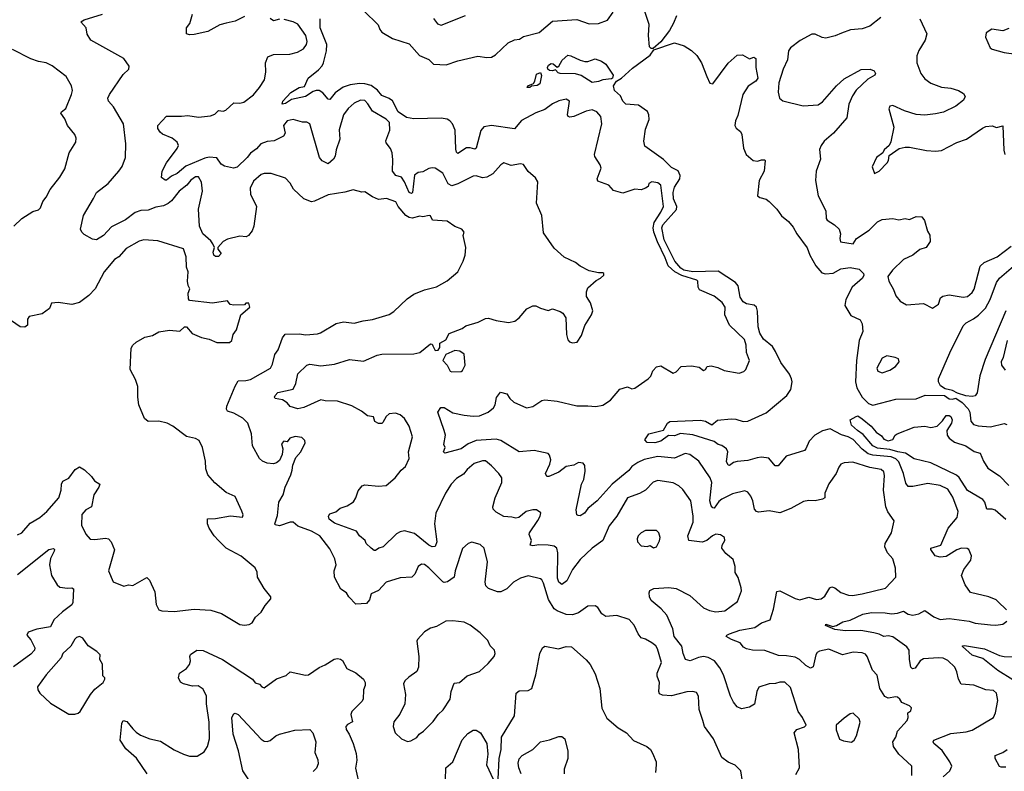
# Model space of a CAD drawing. Extents: x 1690054 to 1842981, y 782881 to 914114.
# Tile 658 of 693: x 1814852 to 1821306, y 888772 to 893699. Entities that reach past the tile are written whole.
import ezdxf

# ---------------------------------------------------------------- set-up
doc = ezdxf.new("R2010")
doc.units = 0

msp = doc.modelspace()

# ---------------------------------------------------------------- linework, layer by layer
at = {"layer": '0CON10XD'}
for points in [[(1819005, 893510), (1818990.5, 893510.5), (1818981.2, 893521.2), (1818973.6, 893595), (1818978.1, 893668.1), (1818931.4, 893805)], [(1819589.2, 888705), (1819578, 888775), (1819542.3, 888812.3), (1819495, 888831.2), (1819455, 888863.3), (1819398.6, 888985), (1819341.4, 889065), (1819329.4, 889105), (1819306.1, 889176.1), (1819301.4, 889265), (1819287.8, 889287.8), (1819265, 889294.3), (1819225, 889291.9), (1819125, 889266.4), (1819065, 889270.6), (1819045, 889280), (1819040.9, 889295), (1819046.5, 889355), (1819031.1, 889395), (1819030.5, 889415), (1819057.8, 889485), (1819031.9, 889575), (1819020.8, 889595), (1818996.2, 889615), (1818955, 889638.8), (1818925, 889647.5), (1818905, 889672.5), (1818878.9, 889728.9), (1818846.8, 889766.8), (1818766.1, 889793.9), (1818695, 889786.7), (1818667.5, 889805), (1818641.2, 889845), (1818625, 889856.2), (1818575, 889854), (1818515, 889810), (1818475, 889798.5), (1818435, 889800.7), (1818375, 889822.9), (1818356.1, 889836.1), (1818318, 889898), (1818285.6, 890004.4), (1818275, 890026.2), (1818265, 890032.5), (1818185, 890052.9), (1818135, 890036.9), (1818088, 890012), (1818045, 889968.8), (1818005, 889948), (1817985, 889948), (1817925, 889970), (1817907.9, 889987.9), (1817902.1, 890012.1), (1817919.4, 890145), (1817897.5, 890235), (1817869.5, 890259.5), (1817815, 890274.2), (1817791.2, 890265), (1817755, 890233.3), (1817705.6, 890085.6), (1817700, 890045), (1817657, 890013), (1817635, 890009.2), (1817625, 890014.2), (1817535, 890105.7), (1817505, 890126.9), (1817485, 890128.6), (1817464.6, 890115.4), (1817441.4, 890065), (1817423.3, 890045), (1817345, 890040.6), (1817255, 890010.6), (1817205, 889956.2), (1817156.7, 889935), (1817144.2, 889895), (1817125, 889871.4), (1817055, 889866.7), (1817010, 889915), (1816995, 889940.8), (1816956.9, 889965), (1816915.7, 890045), (1816912.9, 890085), (1816925.8, 890125), (1816918.6, 890165), (1816885, 890230), (1816818.6, 890315), (1816765, 890346.9), (1816675, 890378.2), (1816644.6, 890404.6), (1816625, 890405.5), (1816555, 890381.8), (1816527.5, 890387.5), (1816524, 890395), (1816541.2, 890448.8), (1816550.9, 890535), (1816579.2, 890585), (1816592, 890635), (1816628.8, 890715), (1816639.2, 890745), (1816641.7, 890778.3), (1816662.1, 890827.9), (1816695, 890866.7), (1816723.3, 890925), (1816720.7, 890940.7), (1816700.7, 890960.7), (1816657.1, 890967.1), (1816623.3, 890955), (1816605, 890932.5), (1816583.9, 890936.1), (1816567.5, 890917.5), (1816576.7, 890885), (1816572.3, 890847.7), (1816555, 890810), (1816535, 890793.8), (1816515, 890786.7), (1816475, 890792.5), (1816444.5, 890804.5), (1816425, 890822), (1816378.5, 890905), (1816372.7, 890985), (1816348.5, 891055), (1816314, 891086), (1816255, 891120), (1816215, 891133.1), (1816208.4, 891145), (1816211, 891165), (1816263.7, 891296.3), (1816285, 891330.4), (1816335, 891332.7), (1816365, 891340.7), (1816495.4, 891414.6), (1816508.9, 891441.1), (1816523.8, 891505), (1816546.2, 891535), (1816575, 891613.8), (1816593.1, 891636.9), (1816685, 891638.8), (1816727.3, 891632.7), (1816805, 891640), (1816824.2, 891645.8), (1816927, 891707), (1816975, 891718.6), (1817045, 891710), (1817104.5, 891725.5), (1817165, 891732.9), (1817275, 891765.7), (1817305, 891786.9), (1817391.1, 891868.9), (1817435, 891899.2), (1817505, 891927.5), (1817585, 891948.1), (1817653.6, 891986.4), (1817724.5, 892045.5), (1817760, 892115), (1817772.5, 892155), (1817775.8, 892205), (1817760, 892285), (1817766.2, 892305), (1817751.2, 892325), (1817705, 892342.9), (1817655, 892377.8), (1817557.5, 892385), (1817545, 892412.5), (1817536.1, 892416.1), (1817495, 892406), (1817475, 892410), (1817425, 892398.1), (1817405, 892401.1), (1817382.5, 892415), (1817332, 892475), (1817316.7, 892505), (1817256.5, 892526.5), (1817205, 892520), (1817165, 892537.5), (1817115, 892571.2), (1817095, 892568.8), (1817037.3, 892582.7), (1816983, 892567), (1816875, 892550), (1816785, 892508.6), (1816765, 892505.7), (1816714.5, 892524.5), (1816647.3, 892587.3), (1816625, 892626.7), (1816595, 892658.8), (1816500.3, 892690.3), (1816455, 892690.8), (1816435, 892684.2), (1816385, 892640.8), (1816362.7, 892595), (1816365.6, 892555), (1816404.3, 892475), (1816387.1, 892345), (1816375.6, 892315), (1816352.9, 892285), (1816336.2, 892275), (1816295, 892280.4), (1816215, 892260.9), (1816185, 892245.6), (1816150.8, 892205), (1816150.8, 892195), (1816172.9, 892165), (1816155, 892146.7), (1816135, 892145.6), (1816123.8, 892155), (1816120.5, 892175), (1816128.6, 892205), (1816118.7, 892228.7), (1816105, 892248.9), (1816053.6, 892295), (1816030.7, 892345), (1816023.5, 892456.5), (1816051.3, 892575), (1816044.7, 892634.7), (1816025, 892667.8), (1816005, 892667.9), (1815975, 892647.3), (1815948.5, 892615), (1815897.3, 892575), (1815847.7, 892512.3), (1815825.8, 892494.2), (1815795, 892479.5), (1815745, 892469.8), (1815695, 892450.3), (1815647.1, 892447.1), (1815609.6, 892435), (1815545, 892386.1), (1815455, 892340), (1815401.2, 892285), (1815355, 892256.2), (1815329.7, 892259.8), (1815275, 892290.3), (1815259.6, 892305), (1815250.4, 892325), (1815271.2, 892415), (1815335.9, 892525.9), (1815355, 892565.7), (1815432.5, 892625), (1815502.9, 892705), (1815525, 892736.2), (1815546.7, 892795), (1815549.1, 892885), (1815533.6, 893015), (1815467.4, 893127.4), (1815434.3, 893165), (1815430.6, 893185), (1815440.9, 893209.1), (1815531.3, 893338.7), (1815567.5, 893375), (1815570, 893395), (1815535, 893443.3), (1815318.8, 893565), (1815294.1, 893604.1), (1815287.5, 893645), (1815253.3, 893685), (1815275, 893698), (1815395, 893734)], [(1816325, 893719.5), (1816265, 893690), (1816206.2, 893676.2), (1816165, 893664.6), (1816085, 893621.9), (1815995, 893601.1), (1815965, 893600), (1815946.4, 893606.4), (1815946.2, 893645), (1815967.3, 893672.7), (1815985.4, 893735)], [(1817107.5, 893757.5), (1817202.9, 893665), (1817212.2, 893635), (1817226.2, 893616.2), (1817295, 893575.5), (1817405, 893539.4), (1817472.2, 893465), (1817535, 893437.5), (1817565, 893406.9), (1817647.7, 893402.3), (1817725, 893428.4), (1817855, 893459.5), (1817915, 893450.4), (1817945, 893453.8), (1817970.8, 893469.2), (1818053.7, 893546.3), (1818095, 893567.5), (1818129.2, 893570.8), (1818155, 893588), (1818256.4, 893613.6), (1818345, 893688.1), (1818505, 893700), (1818585, 893670.8), (1818645, 893674.2), (1818704.1, 893695.9), (1818742.3, 893747.7)], [(1817565.4, 893705.4), (1817591.3, 893671.3), (1817615, 893662.9), (1817775, 893726.2)], [(1819156.9, 893725), (1819138.2, 893675), (1819111.7, 893628.3), (1819055.5, 893554.5), (1819005, 893510)], [(1820496.8, 893713.2), (1820425, 893656.7), (1820375, 893638.8), (1820298.5, 893631.5), (1820239.4, 893609.4), (1820198, 893592), (1820135, 893578.4), (1820112.3, 893582.3), (1820065, 893604.4), (1820045, 893604.3), (1819966.8, 893563.2), (1819903.8, 893515), (1819890.8, 893495), (1819884.4, 893435), (1819855.6, 893375), (1819826.9, 893285), (1819822.7, 893222.7), (1819833.3, 893185), (1819855, 893166.7), (1819986.4, 893133.6), (1820085, 893140.6), (1820115, 893159.4), (1820205.5, 893265), (1820255, 893311.4), (1820367.7, 893372.3), (1820425.4, 893375.4), (1820452.8, 893362.8), (1820461.9, 893345), (1820457.5, 893335), (1820410.6, 893309.4), (1820334.3, 893235.7), (1820310.5, 893199.5), (1820287.7, 893145), (1820273.6, 893056.4), (1820185.5, 892955), (1820125, 892901.5), (1820105.5, 892875), (1820095, 892847.5), (1820100.8, 892785), (1820072.5, 892705), (1820068, 892645), (1820086, 892545), (1820135.6, 892445), (1820138.6, 892395), (1820144.6, 892384.6), (1820192, 892355), (1820224.2, 892325), (1820231.9, 892295), (1820227.5, 892265), (1820233, 892243), (1820315, 892230), (1820337.5, 892265), (1820420.3, 892319.7), (1820475, 892373.8), (1820505, 892390), (1820575, 892395.5), (1820615, 892386.2), (1820655, 892395.8), (1820685, 892390), (1820727.7, 892407.7), (1820765, 892406.7), (1820781.7, 892381.7), (1820803, 892313), (1820817, 892287), (1820820, 892245), (1820792.5, 892205), (1820753, 892193), (1820705, 892155.7), (1820644.2, 892125.8), (1820573.7, 892056.3), (1820542.5, 892015), (1820548.8, 891985), (1820579.8, 891929.8), (1820595, 891888.8), (1820622.8, 891852.8), (1820665, 891830), (1820775, 891837.5), (1820835, 891806.7), (1820875, 891834), (1820888, 891875), (1820903.6, 891886.4), (1820945, 891894.5), (1821035, 891880), (1821065, 891884.4), (1821095, 891910.8), (1821107.8, 891932.2), (1821147.3, 892082.7), (1821173.1, 892106.9), (1821258.1, 892145), (1821349.5, 892215)], [(1818955, 890615.6), (1818915, 890593.5), (1818835, 890564.4), (1818765.5, 890445), (1818715, 890380.8), (1818675, 890285.7), (1818605, 890234.4), (1818525, 890160.9), (1818475.4, 890095), (1818439.1, 890020.9), (1818405, 889997.1), (1818385, 890011.4), (1818377.7, 890037.7), (1818379.7, 890205), (1818372.2, 890235), (1818355, 890247.3), (1818315, 890254.6), (1818255, 890257.1), (1818215, 890250), (1818197.5, 890255), (1818206.9, 890285), (1818191.2, 890325), (1818193.8, 890335), (1818249.2, 890415), (1818264.2, 890445), (1818267.1, 890467.1), (1818240, 890485), (1818215, 890486.4), (1818171.2, 890475), (1818123.7, 890436.3), (1818105, 890432.2), (1818077.9, 890437.9), (1818025, 890442.5), (1817975, 890470.8), (1817955, 890490), (1817953.3, 890505), (1817967.8, 890565), (1818012.5, 890665), (1818012, 890695), (1817993.4, 890723.4), (1817944, 890775), (1817905, 890807.1), (1817885, 890807.5), (1817830.2, 890789.8), (1817785, 890750.6), (1817761.4, 890718.6), (1817715, 890690.9), (1817679.6, 890655), (1817642.1, 890595), (1817579.2, 890465), (1817571.1, 890395), (1817586, 890275), (1817575, 890245.8), (1817555, 890243.6), (1817535, 890254.6), (1817440.9, 890330.9), (1817375, 890347.5), (1817345, 890341.5), (1817321.8, 890328.2), (1817235, 890242.9), (1817205.7, 890234.3), (1817185, 890218.8), (1817175, 890218.8), (1817155, 890234), (1817123.3, 890265), (1817116.2, 890285), (1817078.6, 890315), (1817060.8, 890345), (1816915, 890399.5), (1816880.8, 890425), (1816876.2, 890445), (1816885, 890460), (1816925, 890473.8), (1816953, 890497), (1816998, 890512), (1817040.9, 890539.1), (1817056.2, 890563.8), (1817070.7, 890609.3), (1817097.3, 890642.7), (1817115, 890649.2), (1817205, 890641.2), (1817255, 890645.5), (1817313.3, 890695), (1817352.2, 890745), (1817380.5, 890769.5), (1817405, 890822.5), (1817400.8, 890865), (1817427.5, 890965), (1817405.8, 891035), (1817374, 891085), (1817345, 891109.2), (1817315, 891118.6), (1817275, 891115.6), (1817255, 891097.1), (1817232.6, 891057.4), (1817225, 891050.8), (1817205, 891051.4), (1817180.8, 891065), (1817172, 891095), (1817132.6, 891102.6), (1817093.3, 891133.3), (1817028.6, 891168.6), (1816935, 891198.6), (1816855, 891200.4), (1816825, 891207.3), (1816715, 891157.1), (1816675, 891148.6), (1816625, 891164.2), (1816605, 891186.2), (1816575, 891205.8), (1816527.5, 891215), (1816522.5, 891225), (1816526.2, 891235), (1816545, 891255.6), (1816645, 891276.2), (1816662.2, 891315), (1816675, 891376.7), (1816733.8, 891435), (1816755, 891441.2), (1816825, 891430), (1816915, 891440.5), (1817015, 891471.4), (1817105, 891459.4), (1817195, 891498.9), (1817225, 891505.6), (1817435, 891508.6), (1817475, 891518), (1817545, 891573.8), (1817555, 891571.2), (1817561.2, 891561.2), (1817575, 891531.2), (1817595, 891533.3), (1817605, 891550), (1817605, 891577.5), (1817645, 891600), (1817667.7, 891642.3), (1817752, 891675), (1817777.4, 891692.6), (1817857.5, 891715), (1817905, 891739.2), (1817925, 891741.4), (1817975, 891725.8), (1818055, 891713.8), (1818097.7, 891722.3), (1818126.7, 891745), (1818176.1, 891803.9), (1818215, 891823.3), (1818235, 891822.5), (1818265, 891806.7), (1818315, 891792.5), (1818345, 891802.5), (1818395, 891786.7), (1818412.5, 891775), (1818432.5, 891745), (1818436.7, 891635), (1818445, 891600), (1818455, 891587.5), (1818475, 891580), (1818506.1, 891583.9), (1818535, 891627.5), (1818556.2, 891695), (1818600, 891765), (1818609.3, 891790.7), (1818593.6, 891843.6), (1818566.7, 891885), (1818566.7, 891915), (1818575, 891940), (1818630.7, 891989.3), (1818660, 892005), (1818680, 892025), (1818680, 892035), (1818675, 892040), (1818645, 892040), (1818585, 892052.5), (1818525, 892083.3), (1818495, 892106.2), (1818421.4, 892141.4), (1818355, 892200), (1818285, 892302.5), (1818274, 892415), (1818240, 892495), (1818248, 892635), (1818232.7, 892662.7), (1818185, 892702.9), (1818155, 892750), (1818135, 892753.8), (1818072.5, 892742.5), (1818025, 892760), (1818005, 892748), (1817952.3, 892687.7), (1817915, 892665.4), (1817885, 892661.1), (1817845, 892674.2), (1817825, 892672.5), (1817725, 892622.1), (1817685, 892609.6), (1817661.7, 892621.8), (1817625, 892693.1), (1817574.5, 892724.5), (1817555, 892728.1), (1817535, 892723.3), (1817495, 892701.1), (1817465, 892697.5), (1817440.5, 892679.5), (1817426.8, 892565), (1817420.2, 892559.8), (1817405, 892566.2), (1817375.2, 892635), (1817355.5, 892665.5), (1817316.8, 892676.8), (1817295.3, 892705.3), (1817299, 892781), (1817292.7, 892825), (1817282.4, 892855), (1817255, 892890.4), (1817251, 892905), (1817279.2, 892975), (1817276.4, 893025), (1817255, 893045.9), (1817165, 893099.1), (1817135, 893148.1), (1817115, 893168.1), (1817085, 893171.4), (1817045, 893151.4), (1817005, 893115.6), (1816974.4, 893075.6), (1816947.1, 892977.1), (1816950.4, 892915), (1816925.5, 892845), (1816920, 892805), (1816909.2, 892785), (1816875, 892754.3), (1816833.9, 892773.9), (1816816.9, 892795), (1816755, 893015.8), (1816735, 893026.7), (1816705, 893027.8), (1816645, 893044.6), (1816605, 893036.7), (1816580.8, 893005), (1816592.6, 892955), (1816580.5, 892935), (1816520.6, 892905), (1816475, 892899.6), (1816433.6, 892885), (1816405, 892852.3), (1816365.2, 892824.8), (1816343.3, 892795), (1816278.5, 892731.5), (1816254.2, 892725.8), (1816195, 892738.1), (1816172.7, 892752.7), (1816145, 892792.1), (1816095, 892797.7), (1816065, 892790.7), (1815940.8, 892739.2), (1815885, 892690), (1815846.7, 892673.3), (1815815, 892645.8), (1815805, 892645.8), (1815782, 892665), (1815785.8, 892705), (1815815, 892760), (1815884.2, 892855), (1815892.5, 892875), (1815885.5, 892895.5), (1815852.6, 892922.6), (1815789.3, 892949.3), (1815772.3, 892962.3), (1815756.7, 892985), (1815756.7, 893005), (1815815, 893066.7), (1815913.5, 893066.5), (1815955, 893071.1), (1816025, 893060), (1816102.4, 893067.6), (1816131.5, 893078.5), (1816155, 893104.3), (1816185, 893099.1), (1816204, 893106), (1816255, 893152.7), (1816295, 893150.4), (1816321.7, 893158.3), (1816385, 893206.7), (1816425, 893254.2), (1816456.7, 893305), (1816465.8, 893355), (1816462.5, 893415), (1816478.8, 893455), (1816515, 893470.8), (1816623.3, 893473.3), (1816673.4, 893486.6), (1816711.7, 893508.3), (1816732.5, 893535), (1816735.5, 893555), (1816727.8, 893595), (1816675, 893668.6), (1816645, 893684.4), (1816585, 893699.1)], [(1816555, 893701.1), (1816515, 893692), (1816495, 893706.2)], [(1820670, 888835), (1820614.7, 888884.7), (1820580, 888935), (1820574.5, 888965), (1820593.8, 888996.2), (1820604.5, 889035), (1820669.2, 889105), (1820676, 889125), (1820673.8, 889155), (1820692.3, 889167.7), (1820697.7, 889187.7), (1820685, 889201.2), (1820635, 889222), (1820620.8, 889245), (1820605, 889256.9), (1820595, 889260.6), (1820545, 889251.9), (1820521.7, 889261.7), (1820488.9, 889315), (1820471.7, 889401.7), (1820440.8, 889435), (1820406.9, 889525), (1820395, 889540.8), (1820375, 889548.9), (1820315, 889552.1), (1820245, 889536.2), (1820155, 889571.9), (1820095, 889559.4), (1820079.5, 889550.5), (1820070.6, 889535), (1820052.5, 889457.5), (1820035, 889447.5), (1820005, 889464.5), (1819963.8, 889503.8), (1819935, 889519.2), (1819878.9, 889528.9), (1819825, 889530), (1819735.6, 889564.4), (1819655, 889566.2), (1819615, 889574.4), (1819596.4, 889586.4), (1819573.8, 889615), (1819516.7, 889635), (1819483.6, 889656.4), (1819487.5, 889665), (1819505, 889673.8), (1819572.1, 889697.9), (1819670, 889715), (1819715, 889744.2), (1819771.2, 889765), (1819793.6, 889835), (1819815, 889950), (1819835, 889954.3), (1819934, 889904), (1819965, 889896.4), (1820025, 889914.4), (1820075, 889897.1), (1820105, 889901.8), (1820130.4, 889919.6), (1820162.9, 889975), (1820175, 889981.9), (1820194.6, 889974.6), (1820235, 889944.4), (1820285, 889927.1), (1820310, 889925), (1820375, 889935.4), (1820528, 889972), (1820595.6, 890044.4), (1820593.1, 890103.1), (1820575.8, 890165), (1820540.8, 890205), (1820522.7, 890242.7), (1820523.8, 890265), (1820565.8, 890335), (1820583.6, 890413.6), (1820542.9, 890472.9), (1820528.5, 890505), (1820514.6, 890615), (1820521.4, 890711.4), (1820515.4, 890735.4), (1820499.2, 890749.2), (1820425, 890762.9), (1820311.9, 890798.1), (1820255, 890794.4), (1820235, 890784.2), (1820220, 890765), (1820204.4, 890725), (1820155, 890656.2), (1820128.8, 890595), (1820128.8, 890565), (1820114.2, 890555.8), (1820065, 890544.3), (1820025, 890546.7), (1819989.8, 890540.2), (1819906.3, 890493.7), (1819834.2, 890465.8), (1819765, 890478.6), (1819695, 890471.1), (1819681.2, 890475), (1819669.3, 890489.3), (1819657.5, 890545), (1819644.5, 890574.5), (1819625, 890601.2), (1819605, 890610), (1819525, 890590), (1819455, 890556.2), (1819435, 890540), (1819405, 890497.5), (1819395, 890498), (1819385, 890511.2), (1819375.9, 890545.9), (1819387.9, 890665), (1819378.2, 890695), (1819303.8, 890803.8), (1819245, 890848.8), (1819215, 890854.3), (1819145, 890823.6), (1819035, 890835.7), (1818945.2, 890814.8), (1818903.6, 890795), (1818865, 890769.2), (1818845, 890744.4), (1818735, 890654.3), (1818638.1, 890545), (1818576.9, 890495), (1818555, 890464), (1818525, 890446.7), (1818511.7, 890448.3), (1818503.3, 890453.3), (1818498.6, 890485), (1818533.8, 890655), (1818548.8, 890685), (1818559.1, 890739.1), (1818556.4, 890776.4), (1818545, 890790.8), (1818515, 890796.7), (1818485, 890779.4), (1818435, 890769.5), (1818385, 890731.9), (1818320, 890705), (1818307.5, 890705), (1818299.1, 890725), (1818327.3, 890785), (1818333.4, 890813.4), (1818325, 890843.8), (1818315.3, 890855.3), (1818225, 890873.7), (1818125, 890865.3), (1818005, 890940.4), (1817975, 890948.6), (1817845, 890941.3), (1817792.3, 890917.7), (1817745, 890886.4), (1817638.3, 890858.3), (1817630, 890865), (1817640, 890895), (1817632.5, 890915), (1817644.2, 890975), (1817635, 891006.7), (1817592.9, 891125), (1817613.6, 891156.4), (1817635, 891155.7), (1817691.4, 891121.4), (1817765.5, 891105.5), (1817825, 891098.9), (1817865, 891102.1), (1817922.9, 891125), (1817956.9, 891155), (1817968.5, 891175), (1817977.5, 891222.5), (1818003.6, 891256.4), (1818045, 891246.2), (1818065.8, 891215), (1818092, 891192), (1818175, 891154.3), (1818215, 891162.5), (1818275, 891202), (1818295, 891207.1), (1818375, 891197.8), (1818505, 891166.7), (1818575, 891168.1), (1818627.9, 891162.1), (1818675, 891172.5), (1818725, 891204.2), (1818785, 891276.7), (1818835, 891292.5), (1818865, 891280), (1818885, 891282.5), (1818970.8, 891345), (1818988, 891362), (1819003, 891397), (1819025, 891422.5), (1819055, 891428.8), (1819135, 891381.2), (1819155, 891391.2), (1819187.5, 891425), (1819255, 891430.8), (1819305, 891422), (1819335, 891398.8), (1819346.2, 891405), (1819357.5, 891425), (1819385, 891430.8), (1819428.8, 891418.8), (1819468.8, 891398.8), (1819568.3, 891381.7), (1819598.3, 891391.7), (1819612.5, 891405), (1819635.7, 891464.3), (1819617, 891517), (1819614.4, 891565), (1819602.6, 891602.6), (1819505, 891696.2), (1819474.3, 891765), (1819476, 891815), (1819455.8, 891845), (1819405, 891885.6), (1819306.9, 891926.9), (1819299.1, 891945), (1819297.7, 891985), (1819290.6, 891990.6), (1819191.5, 892021.5), (1819146.9, 892046.9), (1819102.5, 892085), (1819082.8, 892137.2), (1819031.6, 892241.6), (1819008.8, 892305), (1819004.7, 892335), (1819011, 892369), (1819055, 892437.1), (1819071.8, 892475), (1819054, 892615), (1819035, 892630), (1818995, 892635.7), (1818976.7, 892625), (1818972.5, 892605), (1818955, 892593.3), (1818925, 892583.8), (1818885, 892587.1), (1818805, 892561.5), (1818745, 892579.2), (1818713.8, 892615), (1818640.8, 892640.8), (1818636.2, 892655), (1818664.2, 892725), (1818657.7, 892747.7), (1818622.2, 892802.2), (1818620, 892815), (1818668.6, 893015), (1818662.2, 893065), (1818635.6, 893095), (1818605, 893107.1), (1818565, 893099.3), (1818485, 893064.1), (1818458.8, 893058.8), (1818446.2, 893065), (1818442.9, 893075), (1818455.5, 893165.5), (1818435, 893176.9), (1818385, 893167.8), (1818345, 893147.8), (1818295, 893109.4), (1818235, 893088.5), (1818141.9, 893038.1), (1818096, 892984), (1817945, 893005.6), (1817895, 892995.6), (1817875, 892973.3), (1817843.6, 892856.4), (1817835, 892850), (1817805, 892859.6), (1817780.8, 892859.2), (1817725, 892820.8), (1817715, 892830), (1817710.8, 892850.8), (1817706.3, 892975), (1817689.2, 893015), (1817672.3, 893035), (1817655, 893045.7), (1817615, 893052.9), (1817435, 893047.7), (1817387.7, 893057.7), (1817333.5, 893095), (1817295, 893166.7), (1817275, 893182.6), (1817225, 893202.3), (1817197.3, 893237.3), (1817155, 893266.3), (1817115, 893279), (1817079.1, 893280.9), (1817018.3, 893271.7), (1816973.2, 893256.8), (1816920.3, 893219.7), (1816885, 893176.2), (1816875, 893176.7), (1816839.8, 893219.8), (1816815, 893233.5), (1816795, 893233.5), (1816775, 893227.5), (1816725.6, 893195), (1816634.5, 893175.5), (1816595, 893150), (1816572.5, 893145), (1816578, 893165), (1816628.5, 893221.5), (1816685, 893253.8), (1816719.1, 893260.9), (1816743.1, 893315), (1816810.8, 893369.1), (1816834.8, 893395.2), (1816844.3, 893415.7), (1816863.1, 893495), (1816864.4, 893535), (1816822.5, 893645), (1816821.5, 893705)], [(1820752.5, 893705), (1820797.5, 893605), (1820786.2, 893563.8), (1820745, 893496), (1820732.1, 893462.1), (1820731.9, 893415), (1820758.9, 893345), (1820785, 893310.6), (1820825, 893283.6), (1820895, 893255.5), (1820955, 893249.1), (1821005.5, 893235.5), (1821038.8, 893215), (1821048.8, 893195), (1821038.3, 893171.7), (1820987.6, 893132.4), (1820907.9, 893092.1), (1820855, 893081.5), (1820785, 893071.8), (1820726.9, 893076.9), (1820650.8, 893100.8), (1820575, 893135.8), (1820555, 893132.5), (1820548.8, 893115), (1820582.5, 892995), (1820561.7, 892898.3), (1820550, 892875), (1820517.5, 892845), (1820510, 892825), (1820467.5, 892795), (1820440, 892735), (1820455, 892690), (1820485, 892706.7), (1820538.8, 892761.2), (1820546.7, 892775), (1820550.7, 892809.3), (1820616.1, 892853.9), (1820655, 892863.8), (1820685, 892863.8), (1820795, 892842), (1820855, 892836.2), (1820895, 892842), (1820995, 892893.8), (1821057.5, 892915), (1821161.7, 892988.3), (1821185, 892998.8), (1821225, 893003.3), (1821255, 892992.5), (1821295, 893002.5), (1821303.4, 892843.4), (1821308.6, 892815)], [(1821335, 893640.6), (1821295, 893625.8), (1821223.9, 893636.1), (1821187, 893613), (1821182.5, 893585), (1821213.8, 893515), (1821225.9, 893505.9), (1821305, 893484.2), (1821383, 893473)], [(1821320.2, 889830.2), (1821264.2, 889884.2), (1821252.5, 889895), (1821205, 889915.8), (1821085, 889943.3), (1821050, 889995), (1821024.1, 890055.9), (1821041.2, 890095), (1821086.4, 890156.4), (1821091.2, 890185), (1821073.8, 890225), (1821061.7, 890231.7), (1821024.6, 890235.4), (1820995.4, 890224.6), (1820925, 890180.6), (1820885, 890175.5), (1820852.2, 890185), (1820824.5, 890225), (1820824.2, 890235), (1820888.6, 890255), (1820938.5, 890365), (1820996.5, 890435), (1821002.9, 890475), (1820968.3, 890568.3), (1820935, 890621.5), (1820885.8, 890645.8), (1820805, 890658.1), (1820705, 890638.5), (1820675, 890639.4), (1820659.6, 890659.6), (1820645.8, 890725), (1820615, 890800.3), (1820595, 890819.5), (1820565, 890832.2), (1820445, 890843.6), (1820413.7, 890853.7), (1820373, 890883), (1820315, 890946.4), (1820281.5, 890965), (1820238.1, 890978.1), (1820165, 891016.9), (1820115, 891004.4), (1820064.6, 890975.4), (1820025.7, 890935), (1820005.4, 890884.6), (1819996.2, 890875), (1819875, 890837.5), (1819822.5, 890775), (1819803.2, 890773.2), (1819762, 890825), (1819715, 890830.6), (1819685, 890827.4), (1819625, 890808.4), (1819555, 890803.4), (1819530.8, 890795), (1819505, 890776), (1819495, 890778.8), (1819485, 890802.5), (1819493.2, 890865), (1819484.5, 890885), (1819455, 890907.8), (1819430, 890915), (1819403.3, 890933.3), (1819265, 890977.3), (1819184.1, 890985.9), (1819145, 890971.5), (1819105, 890972), (1819055, 890936.2), (1819015, 890924.4), (1818965, 890927.5), (1818950, 890945), (1818975.5, 890984.5), (1819072.1, 891007.9), (1819098, 891055), (1819113.3, 891065), (1819315, 891074.5), (1819346.7, 891066.7), (1819388, 891042), (1819425, 891072.9), (1819515, 891082.9), (1819545, 891080.4), (1819595, 891064.6), (1819625, 891066.2), (1819745, 891121.5), (1819880, 891235), (1819905.5, 891275), (1819914.5, 891324.5), (1819911.8, 891345), (1819898.8, 891375), (1819841.6, 891451.6), (1819806.4, 891523.6), (1819785.4, 891555.4), (1819726.3, 891605), (1819703.1, 891643.1), (1819692.8, 891685), (1819688.8, 891788.8), (1819680.9, 891815), (1819666.9, 891826.9), (1819615, 891836), (1819595, 891849.1), (1819575, 891880.8), (1819561.2, 891955), (1819544.6, 891975), (1819429.8, 892049.8), (1819265, 892045.8), (1819205, 892056.7), (1819185, 892069.9), (1819145.7, 892115), (1819076.5, 892255), (1819062, 892335), (1819068.4, 892355), (1819156.8, 892455), (1819158.5, 892475), (1819137.9, 892525), (1819134.6, 892565), (1819145, 892601.2), (1819178.3, 892655), (1819182.1, 892677.9), (1819168, 892708), (1819125, 892729.3), (1819071.6, 892781.6), (1818948.8, 892868.8), (1818943.1, 892903.1), (1818955, 892980), (1818978.4, 893045), (1818976.4, 893075), (1818967, 893097), (1818907.3, 893137.3), (1818824.7, 893144.7), (1818805.4, 893165.4), (1818790, 893200), (1818750.9, 893235), (1818743.5, 893265), (1818764.8, 893295.2), (1818797.5, 893315), (1818868.7, 893381.3), (1818983.9, 893466.1), (1819009.3, 893500.7), (1819145, 893546.2), (1819206.4, 893526.4), (1819255, 893495.8), (1819290, 893465), (1819320, 893415), (1819355.8, 893325.8), (1819375, 893282.5), (1819395, 893277.5), (1819495, 893413.3), (1819555, 893465.8), (1819589.3, 893469.3), (1819635, 893442), (1819665, 893452.5), (1819677.5, 893445), (1819676.5, 893385), (1819690.3, 893315), (1819676.7, 893295), (1819627.6, 893262.4), (1819592.8, 893207.2), (1819558.3, 893071.7), (1819543.1, 893035), (1819540, 893005), (1819548.1, 892988.1), (1819576.2, 892965), (1819585.8, 892945.8), (1819597.3, 892857.3), (1819613.3, 892815), (1819660, 892775), (1819688, 892772), (1819715, 892780), (1819735, 892780), (1819737.5, 892775), (1819731.4, 892705), (1819698, 892645), (1819688.8, 892545), (1819702.7, 892532.7), (1819745, 892522.9), (1819765, 892507.1), (1819815, 892455.8), (1819845, 892414), (1819892, 892375), (1819921.7, 892338.3), (1819946, 892295), (1820013.2, 892203.2), (1820030, 892155), (1820071.1, 892085), (1820109.3, 892039.3), (1820133.2, 892033.2), (1820185, 892036.2), (1820235, 892065.6), (1820294.3, 892074.3), (1820355, 892063.5), (1820382.1, 892035), (1820384.5, 892025), (1820376.2, 892005), (1820308.6, 891945), (1820266.3, 891863.7), (1820261.1, 891825), (1820300, 891760), (1820360.3, 891730.3), (1820374.2, 891705), (1820377.8, 891655), (1820354.5, 891595), (1820335.8, 891464.3), (1820330, 891325), (1820338.4, 891285), (1820375, 891225.4), (1820415, 891182.5), (1820445, 891172.5), (1820494.7, 891185.3), (1820595, 891211.9), (1820726.9, 891213.1), (1820787.3, 891237.3), (1820914.3, 891234.3), (1820945, 891212.7), (1820965, 891210.5), (1820987, 891217), (1821030.2, 891190.2), (1821068.1, 891148.1), (1821080.7, 891125), (1821086.9, 891066.9), (1821104, 891045), (1821135, 891035.5), (1821215, 891030), (1821305, 891051.9), (1821322, 891045)], [(1814814, 892345), (1814865.6, 892394.4), (1814938.8, 892441.2), (1814975, 892452.5), (1814989.2, 892465), (1815005, 892507.5), (1815026.2, 892535), (1815051.2, 892585), (1815115, 892666.7), (1815147.9, 892722.1), (1815176, 892825), (1815220, 892895), (1815223, 892923), (1815213.3, 892945), (1815166.2, 893005), (1815148.3, 893048.3), (1815122, 893085), (1815126.2, 893095), (1815154.2, 893115.8), (1815192, 893208), (1815198.9, 893235), (1815192.2, 893265), (1815156.4, 893326.4), (1815065, 893396), (1815025, 893416), (1814975, 893424.2), (1814925, 893442.5), (1814805, 893503.3)], [(1818605, 893286), (1818533.4, 893333.4), (1818495, 893343.6), (1818395, 893346.2), (1818381.2, 893351.2), (1818365, 893370), (1818345, 893363.3), (1818325, 893366), (1818314, 893374), (1818310.8, 893385), (1818318.5, 893401.5), (1818335, 893411.4), (1818349.7, 893409.7), (1818375, 893387.5), (1818385, 893393.3), (1818406.9, 893433.1), (1818445, 893465.5), (1818465, 893462.5), (1818525, 893432.9), (1818555.5, 893425.5), (1818575, 893425.5), (1818625, 893441.4), (1818665, 893426.9), (1818695, 893408.1), (1818742.9, 893335), (1818737.9, 893315), (1818730.1, 893309.9), (1818675.4, 893304.6), (1818645, 893294.4), (1818605, 893286)], [(1818195, 893254.2), (1818177.5, 893255), (1818183.8, 893265), (1818219.1, 893280.9), (1818228.5, 893295), (1818239.4, 893340.6), (1818265, 893353.3), (1818272.7, 893332.7), (1818262.3, 893277.7), (1818245, 893266.7), (1818207.7, 893262.3), (1818195, 893254.2)], [(1814838.3, 890321.7), (1814865.5, 890334.5), (1814921.1, 890398.9), (1814983.8, 890435), (1815030, 890475), (1815108.6, 890565), (1815124.2, 890615), (1815126, 890655), (1815135, 890673.3), (1815175, 890693.8), (1815215, 890750), (1815245, 890766.7), (1815277.7, 890747.7), (1815322.5, 890705), (1815343.3, 890675), (1815376.7, 890655), (1815371.2, 890635), (1815338, 890585), (1815322, 890505), (1815285, 890486.9), (1815258.8, 890455), (1815257.1, 890385), (1815285.6, 890325.6), (1815313.3, 890293.3), (1815345, 890290.6), (1815415, 890301.1), (1815435.4, 890295.4), (1815452, 890275), (1815472.7, 890222.7), (1815434.2, 890085), (1815465, 890014.3), (1815535, 889985.8), (1815565, 889993.8), (1815595, 889989.2), (1815685, 890042.5), (1815703.3, 890025), (1815738.1, 889948.1), (1815747.5, 889865), (1815765, 889830), (1815785, 889823.3), (1815865, 889819.2), (1815996.2, 889833.8), (1816105, 889828.9), (1816175.9, 889805.9), (1816295, 889734.4), (1816325, 889730), (1816355.8, 889734.2), (1816375.7, 889744.3), (1816398.3, 889781.7), (1816435.5, 889814.5), (1816460.9, 889859.1), (1816498.3, 889901.7), (1816498.8, 889915), (1816455, 889970), (1816410, 890045), (1816408.3, 890078.3), (1816396.7, 890105), (1816305, 890181.8), (1816206, 890235), (1816155, 890284), (1816126.2, 890315), (1816093.8, 890365), (1816083.8, 890395), (1816083.6, 890426.4), (1816135, 890428.8), (1816235, 890446.7), (1816311.7, 890438.3), (1816317, 890453), (1816307.7, 890477.7), (1816263.9, 890573.9), (1816205, 890600), (1816132.4, 890662.4), (1816086, 890715), (1816071.4, 890755), (1816069.2, 890805), (1816051.2, 890895), (1816029.3, 890939.3), (1816005, 890952.5), (1815945, 890966.7), (1815856.7, 891035), (1815820, 891055), (1815765, 891067.3), (1815695, 891065.6), (1815670, 891085), (1815633.3, 891175), (1815626.4, 891225), (1815626.2, 891295), (1815610.5, 891340.5), (1815576.2, 891406.2), (1815582.2, 891545), (1815593.1, 891565), (1815615.7, 891584.3), (1815673.2, 891616.8), (1815722.2, 891627.8), (1815765, 891651.8), (1815835, 891663.3), (1815903, 891657), (1815932.5, 891685), (1815945, 891686.2), (1815982.7, 891642.7), (1816045, 891615.8), (1816095, 891604), (1816145, 891583.3), (1816226.4, 891583.6), (1816242.5, 891595), (1816252.5, 891635), (1816272.5, 891665), (1816302.5, 891765), (1816360, 891815), (1816355, 891840), (1816335, 891840), (1816325, 891830), (1816255, 891827.5), (1816231.7, 891831.7), (1816215, 891856.7), (1816115, 891840), (1815965, 891857.5), (1815958.8, 891868.8), (1815956, 891905), (1815966.7, 891935), (1815955.9, 891955.9), (1815951.2, 891985), (1815956.7, 892045), (1815946.6, 892076.6), (1815942.9, 892145), (1815925.7, 892195.7), (1815758.3, 892248.3), (1815665.9, 892255.9), (1815635, 892246), (1815550.9, 892199.1), (1815501.2, 892145), (1815472.8, 892127.2), (1815405, 892046.2), (1815346.5, 891935), (1815305, 891891.1), (1815245.3, 891844.7), (1815195, 891830.9), (1815105, 891844.4), (1815060.5, 891839.5), (1815046.7, 891805), (1814999.7, 891770.3), (1814915, 891752.5), (1814903.9, 891736.1), (1814903.6, 891696.4), (1814885, 891683.3), (1814855, 891686.2), (1814798.8, 891725)], [(1821095, 891228), (1821053.7, 891233.7), (1820999.8, 891249.8), (1820965, 891268.2), (1820918.5, 891278.5), (1820887.6, 891297.6), (1820874.6, 891325), (1820874.1, 891345), (1820948.4, 891515), (1821035, 891691.8), (1821055, 891712.2), (1821103.1, 891736.9), (1821137.3, 891762.7), (1821181.4, 891808.6), (1821214, 891865), (1821255, 891976.9), (1821274.6, 892005), (1821365, 892082.9)], [(1821315, 891790), (1821179.7, 891470.3), (1821145.8, 891365), (1821127, 891253), (1821115, 891232.1), (1821095, 891228)], [(1821323.8, 891595), (1821298.6, 891485), (1821286, 891455), (1821286.2, 891435), (1821310.5, 891400.5)], [(1817685, 891390), (1817745, 891392.5), (1817755, 891400), (1817772, 891435), (1817765, 891506.2), (1817737.5, 891525), (1817705, 891529.2), (1817645.8, 891504.2), (1817626.7, 891465), (1817653.8, 891435), (1817674.3, 891394.3), (1817685, 891390)], [(1820505, 891384.2), (1820555, 891400.8), (1820593.3, 891425), (1820617.5, 891455), (1820612.5, 891475), (1820590, 891485), (1820535, 891494.4), (1820505, 891480.8), (1820470.8, 891415), (1820476, 891395), (1820505, 891384.2)], [(1821315, 890423.5), (1821245, 890482.9), (1821225, 890490), (1821190.4, 890490.4), (1821178.2, 890535), (1821164.5, 890554.5), (1821065, 890613.4), (1821008.8, 890698.8), (1820992.6, 890712.6), (1820823.8, 890793.8), (1820715, 890820), (1820657.9, 890857.9), (1820607.8, 890865), (1820555, 890882.3), (1820475, 890890), (1820444.2, 890905), (1820380.3, 890980.3), (1820342.7, 891005), (1820305, 891041.2), (1820296, 891075), (1820335, 891096.7), (1820345, 891101.2), (1820375, 891083.1), (1820432.5, 891035), (1820465, 890994.3), (1820500, 890970), (1820515, 890948), (1820545, 890938.1), (1820574.2, 890945.8), (1820590, 890975), (1820603.3, 890985), (1820715, 891028.1), (1820785, 891033.8), (1820825, 891026.2), (1820865, 891034.4), (1820901.1, 891068.9), (1820925, 891103.3), (1820945, 891103.3), (1820955, 891096.7), (1820964.4, 891075), (1820960.4, 891055), (1820930, 891005), (1820930.9, 890975), (1820945, 890955.7), (1820978.7, 890928.7), (1821052.5, 890905), (1821108.5, 890868.5), (1821147.9, 890857.9), (1821168.9, 890805), (1821198.2, 890758.2), (1821275, 890708.5), (1821335, 890646.4)], [(1819939.2, 888750.8), (1819964.3, 888795), (1819957.1, 888915), (1819928, 889025), (1819945, 889046), (1819995, 889062.5), (1820007.5, 889075), (1819983.8, 889125), (1819955, 889163.3), (1819905, 889322), (1819866.8, 889356.8), (1819835, 889356.9), (1819805, 889347.9), (1819763.9, 889346.1), (1819696.5, 889323.5), (1819684.7, 889295.3), (1819668.5, 889211.5), (1819636.6, 889193.4), (1819582.2, 889182.2), (1819554.3, 889195), (1819530.5, 889225), (1819511.8, 889265), (1819466.1, 889405), (1819440.8, 889450.9), (1819406.7, 889495), (1819365, 889517.1), (1819335, 889525.4), (1819301.2, 889518.8), (1819247, 889497), (1819215.5, 889505.5), (1819200, 889545), (1819191.2, 889591.2), (1819142.5, 889655), (1819132.9, 889705), (1819093.5, 889795), (1819057.5, 889837.5), (1818990.9, 889890.9), (1818980, 889915), (1818977.7, 889942.3), (1818983.3, 889956.7), (1819009.3, 889970.7), (1819106.4, 889976.4), (1819155, 889969.4), (1819244.3, 889925), (1819335, 889842.5), (1819373.8, 889825), (1819415, 889817.5), (1819475, 889823.1), (1819556.2, 889885), (1819583.8, 889955), (1819582, 889975), (1819561.7, 890041.7), (1819541.4, 890075), (1819541.2, 890115), (1819529.5, 890159.5), (1819480.3, 890200.3), (1819454.2, 890234.2), (1819457.5, 890255), (1819474.2, 890285), (1819472, 890305), (1819445, 890322.5), (1819414.3, 890325.7), (1819393.8, 890316.2), (1819356.7, 890285), (1819325, 890273.1), (1819237.5, 890285), (1819232.5, 890315), (1819265.7, 890404.3), (1819266.1, 890445), (1819250.5, 890545), (1819198.3, 890618.3), (1819173.3, 890643.3), (1819135, 890663.5), (1819035, 890677.8), (1819005, 890667.1), (1818955, 890615.6)], [(1819007, 890237), (1819025, 890243.3), (1819045, 890282.5), (1819049.2, 890305), (1819041.2, 890335), (1819025, 890350), (1818955, 890350), (1818925, 890336), (1818906.2, 890315), (1818898.8, 890295), (1818901.2, 890275), (1818925, 890250), (1818965, 890246.2), (1818985, 890252.5), (1819007, 890237)], [(1814837.5, 890062.5), (1815043.3, 890225), (1815073.3, 890233.3), (1815080, 890225), (1815078, 890215), (1815055, 890167.5), (1815048.6, 890125), (1815060.8, 890055), (1815097.5, 889995), (1815115, 889978.1), (1815165, 889972.3), (1815195, 889975.6), (1815205, 889968.8), (1815201.6, 889878.4), (1815195, 889863.1), (1815132.1, 889817.9), (1815076.9, 889765), (1815055, 889719.5), (1814965, 889703.1), (1814908.8, 889685), (1814898.8, 889665), (1814924.5, 889634.5), (1814950.8, 889580.8), (1814949.6, 889565), (1814925, 889540), (1814812.4, 889457.6)], [(1820905.5, 888735), (1820949.2, 888775), (1820960.8, 888805), (1820948.1, 888835), (1820897.3, 888907.3), (1820844.3, 888955), (1820838.6, 888965), (1820843.8, 888976.2), (1820955, 889020.6), (1821055, 889030.8), (1821095, 889040.8), (1821234.5, 889125.5), (1821248.8, 889155), (1821262.9, 889235), (1821254.4, 889284.4), (1821235, 889302), (1821185, 889306), (1821105.7, 889335.7), (1821022.7, 889342.7), (1821005.5, 889375.5), (1820995.5, 889425), (1820982.2, 889455), (1820935, 889499.1), (1820905, 889513.2), (1820875, 889516.7), (1820775, 889508.9), (1820753.6, 889495), (1820722.1, 889447.9), (1820702.9, 889442.9), (1820693.5, 889453.5), (1820684.2, 889505), (1820682, 889565), (1820667.4, 889587.4), (1820575, 889654.2), (1820545, 889660.9), (1820515, 889656.2), (1820485, 889671.6), (1820450.7, 889679.3), (1820365, 889694.1), (1820265, 889692.7), (1820195, 889700.9), (1820133.3, 889726.7), (1820135, 889735.8), (1820182, 889722), (1820205, 889726.9), (1820247.7, 889752.3), (1820295, 889763.1), (1820378.5, 889801.5), (1820435, 889812.4), (1820525, 889811.2), (1820565.3, 889804.7), (1820605, 889808.8), (1820645, 889821.5), (1820675, 889800.9), (1820705, 889794.5), (1820745, 889803.3), (1820785, 889826), (1820843.6, 889783.6), (1820885, 889767.5), (1820945, 889774.4), (1821075, 889755.5), (1821115, 889743.8), (1821215, 889732.7), (1821249.8, 889730.2), (1821295, 889736.9), (1821323.1, 889756.9)], [(1817395, 888966.2), (1817415, 888971.2), (1817455, 888993.3), (1817470, 889015), (1817498, 889035), (1817561.7, 889098.3), (1817595.8, 889145), (1817628.6, 889175), (1817674.2, 889245), (1817680.8, 889295), (1817700.8, 889349.2), (1817735, 889354.4), (1817785, 889396.7), (1817865, 889425.7), (1817922.4, 889477.6), (1817962, 889525), (1817968.6, 889545), (1817965, 889566.2), (1817935, 889593.3), (1817920.3, 889630.3), (1817870.3, 889680.3), (1817805, 889730.6), (1817765, 889749.1), (1817691.7, 889758.3), (1817645, 889755.7), (1817585, 889720.8), (1817545, 889710), (1817505, 889686), (1817458.8, 889635), (1817454.2, 889624.2), (1817468.8, 889525), (1817466.2, 889455), (1817455, 889426.7), (1817401.9, 889388.1), (1817376.2, 889365), (1817368, 889345), (1817380, 889275), (1817376.4, 889215), (1817342.8, 889147.2), (1817305, 889096.7), (1817300, 889065), (1817314.2, 889024.2), (1817354.2, 888984.2), (1817395, 888966.2)], [(1815213, 889147), (1815235, 889153.3), (1815248.8, 889165), (1815315.6, 889274.4), (1815345, 889311.2), (1815400, 889355), (1815410, 889375), (1815410, 889385), (1815398.3, 889398.3), (1815394.1, 889474.1), (1815376.7, 889505), (1815380, 889535), (1815357.9, 889557.9), (1815301.2, 889595), (1815266.7, 889645), (1815245, 889656), (1815225, 889650), (1815212.7, 889637.3), (1815186.8, 889593.2), (1815136.2, 889545), (1815124, 889515), (1815025, 889404), (1814968.8, 889325), (1814971.2, 889305), (1814985, 889283.3), (1815055, 889218.8), (1815175, 889147.5), (1815213, 889147)], [(1817989.2, 888720.8), (1817995.5, 888855), (1818007.5, 888915), (1818010, 888995), (1818095.4, 889135), (1818106.8, 889283.2), (1818125, 889298.6), (1818185, 889301.4), (1818210, 889315), (1818234.3, 889405), (1818260.8, 889545), (1818278.3, 889581.7), (1818295, 889592), (1818384.4, 889574.4), (1818435, 889589.2), (1818468.8, 889588.8), (1818565, 889502.5), (1818592.3, 889472.3), (1818625, 889410), (1818653.8, 889315), (1818667.8, 889185), (1818700.9, 889120.9), (1818775, 889056), (1818828.8, 889025), (1818875, 888973.8), (1818963.6, 888933.6), (1818987.5, 888915), (1819000.7, 888890.7), (1819023.3, 888835), (1819023.8, 888815), (1819020, 888765)], [(1821361.8, 889371.8), (1821262.2, 889432.2), (1821165, 889510.4), (1821095, 889534.1), (1821030.7, 889589.3), (1821032.5, 889595), (1821044.4, 889595.6), (1821175, 889574.7), (1821275, 889530.3), (1821305, 889525.3), (1821427.3, 889522.7)], [(1815687.5, 888755), (1815618.3, 888858.3), (1815548.8, 888918.8), (1815511.8, 888975), (1815521.9, 889085), (1815530, 889105), (1815555, 889098), (1815595, 889050), (1815615, 889028.2), (1815645, 889009.2), (1815705, 888985.4), (1815775, 888968.5), (1815865, 888912.5), (1815925, 888883.3), (1815965, 888871.9), (1816015, 888870.8), (1816060.9, 888899.1), (1816082.5, 888935), (1816095.7, 888985), (1816094.4, 889095), (1816076.9, 889215), (1816076.7, 889265), (1816055, 889311.2), (1816021.2, 889331.2), (1815985, 889330.8), (1815925.5, 889345.5), (1815906.7, 889356.7), (1815892.5, 889385), (1815900, 889415), (1815945, 889445.8), (1815965, 889472), (1815971.9, 889495), (1815967.5, 889525), (1815972.1, 889537.9), (1816013.6, 889566.4), (1816055, 889563.8), (1816182.5, 889505), (1816378, 889375), (1816395, 889351.2), (1816423.6, 889343.6), (1816440, 889325), (1816455, 889320), (1816535, 889378), (1816599.7, 889400.3), (1816625, 889423.8), (1816725, 889401.5), (1816745, 889403.3), (1816815, 889451.9), (1816855, 889469.2), (1816913.7, 889506.3), (1816935, 889510.6), (1816955, 889507.1), (1816967.8, 889497.8), (1816997.5, 889445), (1817055, 889418), (1817105.4, 889375.4), (1817115.6, 889355), (1817116.9, 889335), (1817105.6, 889305), (1817104.3, 889245), (1817095, 889229.2), (1817028.5, 889165), (1817023.1, 889145), (1817033, 889097), (1817000.2, 889079.8), (1816989.4, 889065), (1816993.1, 889045), (1817012.5, 889015), (1817036.9, 888955), (1817058.2, 888888.2), (1817061.9, 888845), (1817053.2, 888793.2), (1817080.8, 888665)], [(1816386.7, 888665), (1816315.3, 888775.3), (1816285.9, 888905.9), (1816251.1, 889015), (1816243.5, 889125), (1816255, 889148.8), (1816265, 889152), (1816285, 889144.2), (1816377.1, 889045), (1816435, 888983.1), (1816455, 888970.5), (1816475, 888966.7), (1816495, 888973.1), (1816532, 889005), (1816555, 889015.7), (1816655, 889042.5), (1816755, 889046.7), (1816774, 889025), (1816793.1, 888965), (1816785.8, 888895), (1816806.1, 888846.1), (1816808.8, 888821.2), (1816796.9, 888793.1), (1816775, 888770)], [(1820305, 888963.8), (1820322.5, 888975), (1820337.5, 889005), (1820360.8, 889095), (1820353.8, 889115), (1820315, 889152), (1820295, 889148), (1820255, 889121.2), (1820203.8, 889073.8), (1820203.6, 889043.6), (1820225, 888982.5), (1820251.7, 888971.7), (1820305, 888963.8)], [(1817643.1, 888716.9), (1817645.7, 888795), (1817690.4, 888835), (1817752.7, 888977.3), (1817790.5, 889019.5), (1817825, 889042.2), (1817845, 889042.2), (1817872.5, 889025), (1817913.5, 888955), (1817919.6, 888885), (1817912.5, 888815), (1817955, 888721.2)], [(1818139.2, 888755), (1818123.4, 888795), (1818118.9, 888825), (1818126.1, 888853.9), (1818145, 888875.7), (1818215.4, 888914.6), (1818265, 888966), (1818325, 888978.8), (1818385, 889000), (1818405, 889000.8), (1818424.2, 888985), (1818444.3, 888905), (1818444.4, 888855), (1818421.8, 888785), (1818420, 888755)], [(1821315, 888799.2), (1821285, 888798), (1821275, 888803.8), (1821246, 888855), (1821246.7, 888875), (1821295, 888894.4), (1821325, 888914.4)], [(1820700.6, 888745), (1820700, 888805), (1820670, 888835)]]:
    msp.add_lwpolyline(points, dxfattribs=at)

doc.saveas('drawing.dxf')
